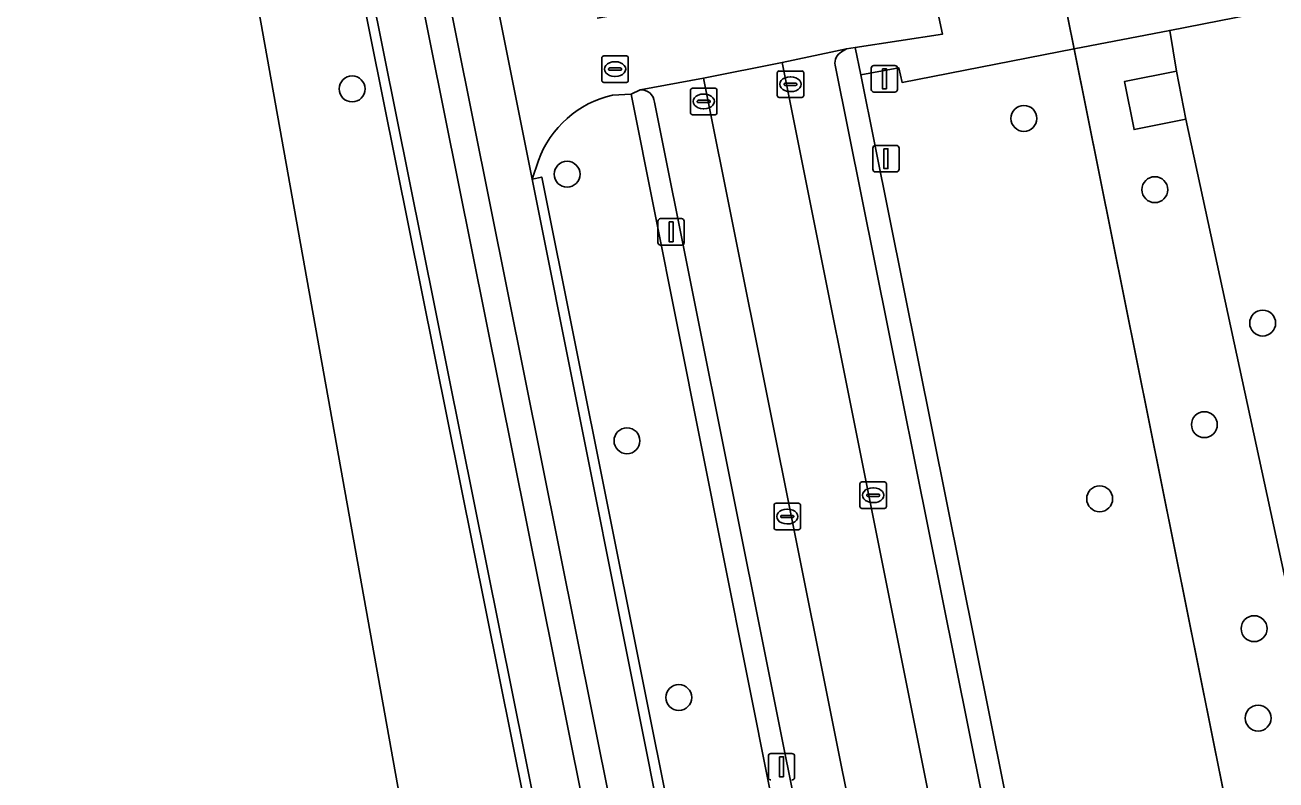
# Model space of a CAD drawing. Extents: x 160203 to 161530, y 379528 to 381797.
# Drawn here: x 160823.81 to 160871.04, y 380310.16 to 380338.67 of the extents above; entities that cross this region are included whole.
import ezdxf

# ---------------------------------------------------------------- set-up
doc = ezdxf.new("R2010")
doc.units = 0
for name, color, linetype in [('IMGEO_Berm_groen', 7, 'Continuous'), ('IMGEO_Berm_open', 7, 'Continuous'), ('IMGEO_Boom', 7, 'Continuous'), ('IMGEO_Gemengd_bos', 7, 'Continuous'), ('IMGEO_Groenvoorziening', 7, 'Continuous'), ('IMGEO_Hek', 7, 'Continuous'), ('IMGEO_Kolk', 7, 'Continuous'), ('IMGEO_Lage_trafo', 7, 'Continuous'), ('IMGEO_Lichtmast', 7, 'Continuous'), ('IMGEO_Loofbos', 7, 'Continuous'), ('IMGEO_Parkeervlak_open', 7, 'Continuous'), ('IMGEO_Rijbaan_lokaal_gesloten', 7, 'Continuous'), ('IMGEO_Rijbaan_lokaal_open', 7, 'Continuous'), ('IMGEO_Rioolput', 7, 'Continuous'), ('IMGEO_Verkeersbordpaal', 7, 'Continuous'), ('IMGEO_Vlaggenmast', 7, 'Continuous'), ('IMGEO_Voetpad_open', 7, 'Continuous')]:
    doc.layers.add(name, color=color, linetype=linetype)

msp = doc.modelspace()

# ---------------------------------------------------------------- linework, layer by layer
at = {"layer": 'IMGEO_Berm_groen'}
for points in [[(160846.694, 380336.054), (160845.989, 380336.024)], [(160863.31, 380257.223), (160862.511, 380257.061), (160859.843, 380270.107), (160846.694, 380336.054)], [(160843.187, 380333.553), (160842.958, 380332.843), (160843.314, 380332.925), (160858.197, 380258.685), (160859.34, 380252.626), (160859.163, 380252.606), (160859.506, 380251.283)]]:
    msp.add_lwpolyline(points, dxfattribs=at)
msp.add_arc((160846.868, 380332.204), 3.92, 102.9511, 159.8651, dxfattribs=at)
at = {"layer": 'IMGEO_Berm_open'}
msp.add_lwpolyline([(160809.488, 380490.62), (160808.357, 380496.254), (160807.806, 380496.157), (160807.391, 380496.064), (160808.139, 380492.044), (160808.457, 380490.462), (160846.915, 380299.112), (160856.862, 380248.916), (160857.878, 380249.092), (160847.878, 380299.47)], close=True, dxfattribs=at)
at = {"layer": 'IMGEO_Boom'}
for centre in [(160836.156, 380336.256), (160861.52, 380335.143), (160844.272, 380333.034), (160866.463, 380332.452), (160870.534, 380327.415), (160868.333, 380323.579), (160846.533, 380322.971), (160864.38, 380320.779), (160870.21, 380315.876), (160848.489, 380313.276), (160870.364, 380312.499)]:
    msp.add_circle(centre, 0.489, dxfattribs=at)
at = {"layer": 'IMGEO_Gemengd_bos'}
msp.add_lwpolyline([(160839.859, 380298.895), (160827.774, 380366.314), (160826.408, 380365.955), (160818.583, 380363.901), (160807.904, 380361.665), (160786.215, 380358.257), (160785.114, 380358.084), (160778.279, 380357.01), (160773.892, 380355.932), (160773.231, 380355.769), (160760.533, 380351.563), (160749.779, 380343.689), (160737.535, 380335.264), (160725.079, 380326.449), (160724.41, 380325.976), (160707.469, 380313.988), (160702.134, 380310.246), (160701.495, 380309.798)], dxfattribs=at)
at = {"layer": 'IMGEO_Groenvoorziening'}
for points in [[(160875.252, 380324.13), (160871.69, 380340.974), (160870.472, 380340.734), (160870.751, 380339.189), (160867.026, 380338.466), (160867.275, 380336.923), (160867.634, 380335.108), (160886.037, 380249.962), (160889.722, 380250.835)], [(160867.634, 380335.108), (160865.682, 380334.722), (160865.323, 380336.537), (160867.275, 380336.923), (160867.026, 380338.466), (160863.415, 380337.765), (160881.057, 380250), (160881.269, 380248.945), (160886.037, 380249.962)]]:
    msp.add_lwpolyline(points, close=True, dxfattribs=at)
msp.add_lwpolyline([(161002.454, 380102.93), (161000, 380115.939), (160993.961, 380147.551), (160927.66, 380240.48), (160920.868, 380250), (160917.344, 380254.938), (160900.971, 380250), (160882.193, 380244.337), (160881.269, 380248.945), (160881.057, 380250), (160863.415, 380337.765), (160863.414, 380337.765), (160856.923, 380336.505), (160856.795, 380337.055), (160855.357, 380336.794), (160871.032, 380258.795), (160870.189, 380258.635)], dxfattribs=at)
at = {"layer": 'IMGEO_Hek'}
for points in [[(160862.461, 380342.515), (160863.455, 380337.568)], [(160863.455, 380337.568), (160881.057, 380250)]]:
    msp.add_lwpolyline(points, dxfattribs=at)
at = {"layer": 'IMGEO_Kolk'}
for p, q in [((160852.205, 380336.007), (160852.205, 380336.859)), ((160852.28, 380336.933), (160853.132, 380336.933)), ((160852.693, 380336.713), (160852.718, 380336.713)), ((160853.206, 380336.859), (160853.206, 380336.007)), ((160848.93, 380335.357), (160848.93, 380336.209)), ((160849.005, 380336.283), (160849.857, 380336.283)), ((160849.931, 380336.209), (160849.931, 380335.357)), ((160852.464, 380336.427), (160852.464, 380336.439)), ((160852.902, 380336.39), (160852.504, 380336.39)), ((160852.507, 380336.476), (160852.905, 380336.476)), ((160852.716, 380336.153), (160852.691, 380336.153)), ((160852.948, 380336.439), (160852.948, 380336.427)), ((160849.189, 380335.777), (160849.189, 380335.789)), ((160849.627, 380335.74), (160849.229, 380335.74)), ((160849.232, 380335.826), (160849.63, 380335.826)), ((160849.418, 380336.063), (160849.443, 380336.063)), ((160849.673, 380335.789), (160849.673, 380335.777)), ((160853.132, 380335.933), (160852.28, 380335.933)), ((160849.857, 380335.283), (160849.005, 380335.283)), ((160849.441, 380335.503), (160849.416, 380335.503)), ((160855.33, 380320.488), (160855.33, 380321.34)), ((160855.405, 380321.414), (160856.257, 380321.414)), ((160855.818, 380321.194), (160855.843, 380321.194)), ((160856.331, 380321.34), (160856.331, 380320.488)), ((160852.16, 380320.61), (160853.012, 380320.61)), ((160855.589, 380320.908), (160855.589, 380320.92)), ((160856.027, 380320.871), (160855.629, 380320.871)), ((160855.632, 380320.957), (160856.03, 380320.957)), ((160855.841, 380320.634), (160855.816, 380320.634)), ((160856.073, 380320.92), (160856.073, 380320.908)), ((160852.085, 380319.684), (160852.085, 380320.536)), ((160852.344, 380320.104), (160852.344, 380320.116)), ((160852.387, 380320.153), (160852.785, 380320.153)), ((160852.573, 380320.39), (160852.598, 380320.39)), ((160852.828, 380320.116), (160852.828, 380320.104)), ((160853.086, 380320.536), (160853.086, 380319.684)), ((160856.257, 380320.414), (160855.405, 380320.414)), ((160853.012, 380319.61), (160852.16, 380319.61)), ((160852.782, 380320.067), (160852.384, 380320.067)), ((160852.596, 380319.83), (160852.571, 380319.83))]:
    msp.add_line(p, q, dxfattribs=at)
for points in [[(160852.205, 380336.007), (160852.205, 380336.859)], [(160852.28, 380336.933), (160853.132, 380336.933)], [(160853.206, 380336.859), (160853.206, 380336.007)], [(160848.93, 380335.357), (160848.93, 380336.209)], [(160849.005, 380336.283), (160849.857, 380336.283)], [(160849.931, 380336.209), (160849.931, 380335.357)], [(160853.132, 380335.933), (160852.28, 380335.933)], [(160849.857, 380335.283), (160849.005, 380335.283)], [(160855.33, 380320.488), (160855.33, 380321.34)], [(160855.405, 380321.414), (160856.257, 380321.414)], [(160856.331, 380321.34), (160856.331, 380320.488)], [(160852.16, 380320.61), (160853.012, 380320.61)], [(160852.085, 380319.684), (160852.085, 380320.536)], [(160853.086, 380320.536), (160853.086, 380319.684)], [(160856.257, 380320.414), (160855.405, 380320.414)], [(160853.012, 380319.61), (160852.16, 380319.61)]]:
    msp.add_lwpolyline(points, dxfattribs=at)
for centre, radius, start, end in [((160852.282, 380336.857), 0.0765, 91.552, 178.448), ((160852.282, 380336.857), 0.0765, 91.552, 178.448), ((160853.13, 380336.857), 0.0765, 1.552, 88.448), ((160853.13, 380336.857), 0.0765, 1.552, 88.448), ((160849.007, 380336.207), 0.0765, 91.552, 178.448), ((160849.007, 380336.207), 0.0765, 91.552, 178.448), ((160849.855, 380336.207), 0.0765, 1.552, 88.448), ((160849.855, 380336.207), 0.0765, 1.552, 88.448), ((160852.504, 380336.436), 0.0403, 85.8775, 175.7526), ((160852.501, 380336.426), 0.0366, 178.938, 274.7102), ((160852.905, 380336.433), 0.043, 264.8664, 352.4533), ((160852.909, 380336.438), 0.0386, 1.7309, 96.639), ((160849.229, 380335.786), 0.0403, 85.8775, 175.7526), ((160849.226, 380335.776), 0.0366, 178.938, 274.7102), ((160849.63, 380335.783), 0.043, 264.8664, 352.4533), ((160849.634, 380335.788), 0.0386, 1.7309, 96.639), ((160852.282, 380336.009), 0.0765, 181.552, 268.448), ((160852.282, 380336.009), 0.0765, 181.552, 268.448), ((160853.13, 380336.009), 0.0765, 271.552, 358.448), ((160853.13, 380336.009), 0.0765, 271.552, 358.448), ((160849.007, 380335.359), 0.0765, 181.552, 268.448), ((160849.007, 380335.359), 0.0765, 181.552, 268.448), ((160849.855, 380335.359), 0.0765, 271.552, 358.448), ((160849.855, 380335.359), 0.0765, 271.552, 358.448), ((160855.407, 380321.338), 0.0765, 91.552, 178.448), ((160855.407, 380321.338), 0.0765, 91.552, 178.448), ((160856.255, 380321.338), 0.0765, 1.552, 88.448), ((160856.255, 380321.338), 0.0765, 1.552, 88.448), ((160852.162, 380320.534), 0.0765, 91.552, 178.448), ((160852.162, 380320.534), 0.0765, 91.552, 178.448), ((160853.01, 380320.534), 0.0765, 1.552, 88.448), ((160853.01, 380320.534), 0.0765, 1.552, 88.448), ((160855.629, 380320.917), 0.0403, 85.8775, 175.7526), ((160855.626, 380320.907), 0.0366, 178.938, 274.7102), ((160856.03, 380320.914), 0.043, 264.8664, 352.4533), ((160856.034, 380320.919), 0.0386, 1.7309, 96.639), ((160852.384, 380320.113), 0.0403, 85.8775, 175.7526), ((160852.381, 380320.103), 0.0366, 178.938, 274.7102), ((160852.785, 380320.11), 0.043, 264.8664, 352.4533), ((160852.789, 380320.115), 0.0386, 1.7309, 96.639), ((160855.407, 380320.49), 0.0765, 181.552, 268.448), ((160855.407, 380320.49), 0.0765, 181.552, 268.448), ((160856.255, 380320.49), 0.0765, 271.552, 358.448), ((160856.255, 380320.49), 0.0765, 271.552, 358.448), ((160852.162, 380319.686), 0.0765, 181.552, 268.448), ((160852.162, 380319.686), 0.0765, 181.552, 268.448), ((160853.01, 380319.686), 0.0765, 271.552, 358.448), ((160853.01, 380319.686), 0.0765, 271.552, 358.448)]:
    msp.add_arc(centre, radius, start, end, dxfattribs=at)
for centre, major_axis, ratio, start_param, end_param in [((160852.692, 380336.433), (-0.387, 0.002), 0.722429, 4.712389, 7.853982), ((160852.717, 380336.433), (-0.39, 0.002), 0.717154, 1.570796, 4.712389), ((160849.417, 380335.783), (-0.387, 0.002), 0.722429, 4.712389, 7.853982), ((160849.442, 380335.783), (-0.39, 0.002), 0.717154, 1.570796, 4.712389), ((160855.817, 380320.914), (-0.387, 0.002), 0.722429, 4.712389, 7.853982), ((160855.842, 380320.914), (-0.39, 0.002), 0.717154, 1.570796, 4.712389), ((160852.572, 380320.11), (-0.387, 0.002), 0.722429, 4.712389, 7.853982), ((160852.597, 380320.11), (-0.39, 0.002), 0.717154, 1.570796, 4.712389)]:
    msp.add_ellipse(centre, major_axis=major_axis, ratio=ratio, start_param=start_param, end_param=end_param, dxfattribs=at)
at = {"layer": 'IMGEO_Lage_trafo'}
msp.add_lwpolyline([(160867.275, 380336.923), (160865.323, 380336.537), (160865.682, 380334.722), (160867.634, 380335.108)], close=True, dxfattribs=at)
at = {"layer": 'IMGEO_Lichtmast'}
for p, q in [((160847.703, 380330.458), (160847.703, 380331.258)), ((160847.703, 380331.258), (160847.703, 380330.458)), ((160847.803, 380331.358), (160848.593, 380331.358)), ((160848.593, 380331.358), (160847.803, 380331.358)), ((160848.693, 380331.258), (160848.693, 380330.458)), ((160848.693, 380330.458), (160848.693, 380331.258)), ((160848.593, 380330.358), (160847.803, 380330.358)), ((160847.803, 380330.358), (160848.593, 380330.358)), ((160851.971, 380311.161), (160852.761, 380311.161)), ((160852.761, 380311.161), (160851.971, 380311.161)), ((160851.871, 380310.261), (160851.871, 380311.061)), ((160851.871, 380311.061), (160851.871, 380310.261)), ((160852.861, 380311.061), (160852.861, 380310.261)), ((160852.861, 380310.261), (160852.861, 380311.061))]:
    msp.add_line(p, q, dxfattribs=at)
for points in [[(160848.123, 380331.233), (160848.273, 380331.233), (160848.273, 380330.483), (160848.123, 380330.483), (160848.123, 380331.233)], [(160852.291, 380311.036), (160852.441, 380311.036), (160852.441, 380310.286), (160852.291, 380310.286), (160852.291, 380311.036)]]:
    msp.add_lwpolyline(points, dxfattribs=at)
for centre, start, end in [((160847.803, 380331.258), 90, 180), ((160847.803, 380331.258), 90, 180), ((160848.593, 380331.258), 0, 90), ((160848.593, 380331.258), 360, 90), ((160847.803, 380330.458), 180, 270), ((160847.803, 380330.458), 180, 270), ((160848.593, 380330.458), 270, 0), ((160848.593, 380330.458), 270, 0), ((160851.971, 380311.061), 90, 180), ((160851.971, 380311.061), 90, 180), ((160852.761, 380311.061), 0, 90), ((160852.761, 380311.061), 360, 90), ((160851.971, 380310.261), 180, 270), ((160851.971, 380310.261), 180, 270), ((160852.761, 380310.261), 270, 0), ((160852.761, 380310.261), 270, 0)]:
    msp.add_arc(centre, 0.1, start, end, dxfattribs=at)
at = {"layer": 'IMGEO_Loofbos'}
msp.add_lwpolyline([(160648.432, 380344.766), (160669.214, 380365.192), (160738.215, 380433.18), (160774.983, 380469.077), (160775.322, 380469.004), (160775.749, 380468.561), (160779.938, 380472.153), (160779.195, 380472.869), (160796.238, 380490.084), (160796.963, 380489.418), (160802.128, 380489.092), (160813.712, 380431.457), (160814.776, 380425.496), (160816.06, 380419.106), (160820.389, 380397.556), (160825.615, 380371.544), (160826.408, 380365.955), (160827.774, 380366.314), (160839.859, 380298.895), (160845.662, 380271.9), (160849.881, 380272.972), (160844.613, 380299.608), (160806.217, 380490.57)], dxfattribs=at)
at = {"layer": 'IMGEO_Parkeervlak_open'}
for points in [[(160854.639, 380337.653), (160854.827, 380337.768), (160852.388, 380337.253), (160868.857, 380254.989)], [(160870.189, 380258.635), (160865.491, 380281.923), (160854.396, 380337.15)], [(160863.751, 380256.532), (160865.148, 380255.603), (160865.417, 380255.361), (160865.837, 380254.767), (160849.421, 380336.657), (160847.028, 380336.216)], [(160847.569, 380335.76), (160863.31, 380257.223)]]:
    msp.add_lwpolyline(points, dxfattribs=at)
for centre, radius, start, end in [((160854.85, 380337.241), 0.463, 117.1233, 191.3062), ((160847.078, 380335.727), 0.492, 3.8849, 95.8612)]:
    msp.add_arc(centre, radius, start, end, dxfattribs=at)
at = {"layer": 'IMGEO_Rijbaan_lokaal_gesloten'}
for points in [[(160805.629, 380549.55), (160803.96, 380549.663), (160803.192, 380541.42), (160802.974, 380538.517), (160802.782, 380535.612), (160802.478, 380529.797), (160802.28, 380523.978), (160802.244, 380521.207), (160802.297, 380518.437), (160802.439, 380515.67), (160802.67, 380512.909), (160802.99, 380510.157), (160803.399, 380507.416), (160803.14, 380507.358), (160803.191, 380506.666), (160806.108, 380492.099), (160806.281, 380492.144), (160806.674, 380490.188), (160845.136, 380298.897)], [(160846.915, 380299.112), (160808.457, 380490.462), (160808.139, 380492.044), (160807.391, 380496.064), (160805.705, 380504.893), (160805.12, 380508.385)], [(160806.122, 380508.458), (160806.724, 380505.08), (160805.705, 380504.893), (160807.391, 380496.064), (160807.806, 380496.157), (160808.357, 380496.254), (160809.488, 380490.62), (160847.878, 380299.47)], [(160858.995, 380252.491), (160842.958, 380332.843), (160841.703, 380339.085), (160841.381, 380340.684), (160841.352, 380340.899), (160811.161, 380490.877)], [(160852.388, 380337.253), (160854.827, 380337.768), (160855.152, 380337.815), (160858.444, 380338.323), (160857.758, 380341.542), (160854.574, 380340.734), (160854.166, 380340.671), (160851.769, 380340.218), (160848.829, 380339.603), (160846.518, 380339.145), (160846.061, 380339.046), (160845.412, 380338.924)], [(160841.823, 380340.142), (160841.381, 380340.684), (160841.703, 380339.085), (160842.958, 380332.843), (160843.187, 380333.553)], [(160845.989, 380336.024), (160846.694, 380336.054), (160847.028, 380336.216), (160849.421, 380336.657), (160852.388, 380337.253)], [(160852.388, 380337.253), (160849.421, 380336.657), (160865.837, 380254.767), (160866.126, 380253.323), (160866.238, 380253.326), (160866.325, 380252.932), (160866.298, 380252.548)], [(160869.469, 380250.868), (160868.855, 380253.955), (160869.082, 380253.985), (160868.857, 380254.989), (160852.388, 380337.253)]]:
    msp.add_lwpolyline(points, dxfattribs=at)
msp.add_arc((160846.868, 380332.204), 3.92, 102.9511, 159.8651, dxfattribs=at)
at = {"layer": 'IMGEO_Rijbaan_lokaal_open'}
for points in [[(160806.281, 380492.144), (160806.108, 380492.099), (160805.945, 380492.03), (160806.217, 380490.57), (160844.613, 380299.608), (160849.881, 380272.972), (160856.352, 380240.258), (160858.585, 380228.968), (160864.629, 380198.41), (160865.008, 380198.49), (160858.94, 380229.148), (160845.136, 380298.897), (160806.674, 380490.188)], [(160843.314, 380332.925), (160842.958, 380332.843), (160858.995, 380252.491), (160859.163, 380252.606), (160859.34, 380252.626), (160858.197, 380258.685)]]:
    msp.add_lwpolyline(points, close=True, dxfattribs=at)
at = {"layer": 'IMGEO_Rioolput'}
for p, q in [((160845.582, 380336.578), (160845.582, 380337.43)), ((160845.657, 380337.504), (160846.509, 380337.504)), ((160846.07, 380337.284), (160846.095, 380337.284)), ((160846.583, 380337.43), (160846.583, 380336.578)), ((160845.841, 380336.998), (160845.841, 380337.01)), ((160846.279, 380336.961), (160845.881, 380336.961)), ((160845.884, 380337.047), (160846.282, 380337.047)), ((160846.093, 380336.724), (160846.068, 380336.724)), ((160846.325, 380337.01), (160846.325, 380336.998)), ((160846.509, 380336.504), (160845.657, 380336.504))]:
    msp.add_line(p, q, dxfattribs=at)
for points in [[(160845.582, 380336.578), (160845.582, 380337.43)], [(160845.657, 380337.504), (160846.509, 380337.504)], [(160846.583, 380337.43), (160846.583, 380336.578)], [(160846.509, 380336.504), (160845.657, 380336.504)]]:
    msp.add_lwpolyline(points, dxfattribs=at)
for centre, radius, start, end in [((160845.659, 380337.428), 0.0765, 91.552, 178.448), ((160845.659, 380337.428), 0.0765, 91.552, 178.448), ((160846.507, 380337.428), 0.0765, 1.552, 88.448), ((160846.507, 380337.428), 0.0765, 1.552, 88.448), ((160845.881, 380337.007), 0.0403, 85.8775, 175.7526), ((160845.878, 380336.997), 0.0366, 178.938, 274.7102), ((160846.282, 380337.004), 0.043, 264.8664, 352.4533), ((160846.286, 380337.009), 0.0386, 1.7309, 96.639), ((160845.659, 380336.58), 0.0765, 181.552, 268.448), ((160845.659, 380336.58), 0.0765, 181.552, 268.448), ((160846.507, 380336.58), 0.0765, 271.552, 358.448), ((160846.507, 380336.58), 0.0765, 271.552, 358.448)]:
    msp.add_arc(centre, radius, start, end, dxfattribs=at)
for centre, major_axis, ratio, start_param, end_param in [((160846.069, 380337.004), (-0.387, 0.002), 0.722429, 4.712389, 7.853982), ((160846.094, 380337.004), (-0.39, 0.002), 0.717154, 1.570796, 4.712389)]:
    msp.add_ellipse(centre, major_axis=major_axis, ratio=ratio, start_param=start_param, end_param=end_param, dxfattribs=at)
at = {"layer": 'IMGEO_Verkeersbordpaal'}
for p, q in [((160855.816, 380333.222), (160855.816, 380334.022)), ((160855.816, 380334.022), (160855.816, 380333.222)), ((160855.916, 380334.122), (160856.706, 380334.122)), ((160856.706, 380334.122), (160855.916, 380334.122)), ((160856.806, 380334.022), (160856.806, 380333.222)), ((160856.806, 380333.222), (160856.806, 380334.022)), ((160856.706, 380333.122), (160855.916, 380333.122)), ((160855.916, 380333.122), (160856.706, 380333.122))]:
    msp.add_line(p, q, dxfattribs=at)
msp.add_lwpolyline([(160856.236, 380333.997), (160856.386, 380333.997), (160856.386, 380333.247), (160856.236, 380333.247), (160856.236, 380333.997)], dxfattribs=at)
for centre, start, end in [((160855.916, 380334.022), 90, 180), ((160855.916, 380334.022), 90, 180), ((160856.706, 380334.022), 0, 90), ((160856.706, 380334.022), 360, 90), ((160855.916, 380333.222), 180, 270), ((160855.916, 380333.222), 180, 270), ((160856.706, 380333.222), 270, 0), ((160856.706, 380333.222), 270, 0)]:
    msp.add_arc(centre, 0.1, start, end, dxfattribs=at)
at = {"layer": 'IMGEO_Vlaggenmast'}
for p, q in [((160855.856, 380337.14), (160856.646, 380337.14)), ((160856.646, 380337.14), (160855.856, 380337.14)), ((160855.756, 380336.24), (160855.756, 380337.04)), ((160855.756, 380337.04), (160855.756, 380336.24)), ((160856.746, 380337.04), (160856.746, 380336.24)), ((160856.746, 380336.24), (160856.746, 380337.04)), ((160856.646, 380336.14), (160855.856, 380336.14)), ((160855.856, 380336.14), (160856.646, 380336.14))]:
    msp.add_line(p, q, dxfattribs=at)
msp.add_lwpolyline([(160856.176, 380337.015), (160856.326, 380337.015), (160856.326, 380336.265), (160856.176, 380336.265), (160856.176, 380337.015)], dxfattribs=at)
for centre, start, end in [((160855.856, 380337.04), 90, 180), ((160855.856, 380337.04), 90, 180), ((160856.646, 380337.04), 0, 90), ((160856.646, 380337.04), 360, 90), ((160855.856, 380336.24), 180, 270), ((160855.856, 380336.24), 180, 270), ((160856.646, 380336.24), 270, 0), ((160856.646, 380336.24), 270, 0)]:
    msp.add_arc(centre, 0.1, start, end, dxfattribs=at)
at = {"layer": 'IMGEO_Voetpad_open'}
for points in [[(160962.354, 380365.201), (160907.573, 380354.284), (160898.366, 380349.337), (160874.441, 380344.866), (160863.045, 380342.63), (160862.461, 380342.515), (160863.415, 380337.765), (160867.026, 380338.466), (160870.751, 380339.189), (160870.472, 380340.734), (160871.69, 380340.974), (160884.859, 380343.545), (160887.626, 380328.963), (160897.767, 380330.929), (160898.212, 380328.588), (160898.548, 380326.947), (160983.227, 380343.654)], [(160855.357, 380336.794), (160855.152, 380337.815), (160854.827, 380337.768), (160854.639, 380337.653)], [(160854.396, 380337.15), (160865.491, 380281.923), (160870.189, 380258.635), (160871.032, 380258.795), (160855.357, 380336.794)], [(160847.028, 380336.216), (160846.694, 380336.054), (160859.843, 380270.107), (160862.511, 380257.061), (160863.31, 380257.223), (160847.569, 380335.76)]]:
    msp.add_lwpolyline(points, dxfattribs=at)
msp.add_lwpolyline([(160862.461, 380342.515), (160857.758, 380341.542), (160858.444, 380338.323), (160855.152, 380337.815), (160855.357, 380336.794), (160856.795, 380337.055), (160856.923, 380336.505), (160863.414, 380337.765), (160863.415, 380337.765)], close=True, dxfattribs=at)
for centre, radius, start, end in [((160854.85, 380337.241), 0.463, 117.1233, 191.3062), ((160847.078, 380335.727), 0.492, 3.8849, 95.8612)]:
    msp.add_arc(centre, radius, start, end, dxfattribs=at)

doc.saveas('drawing.dxf')
